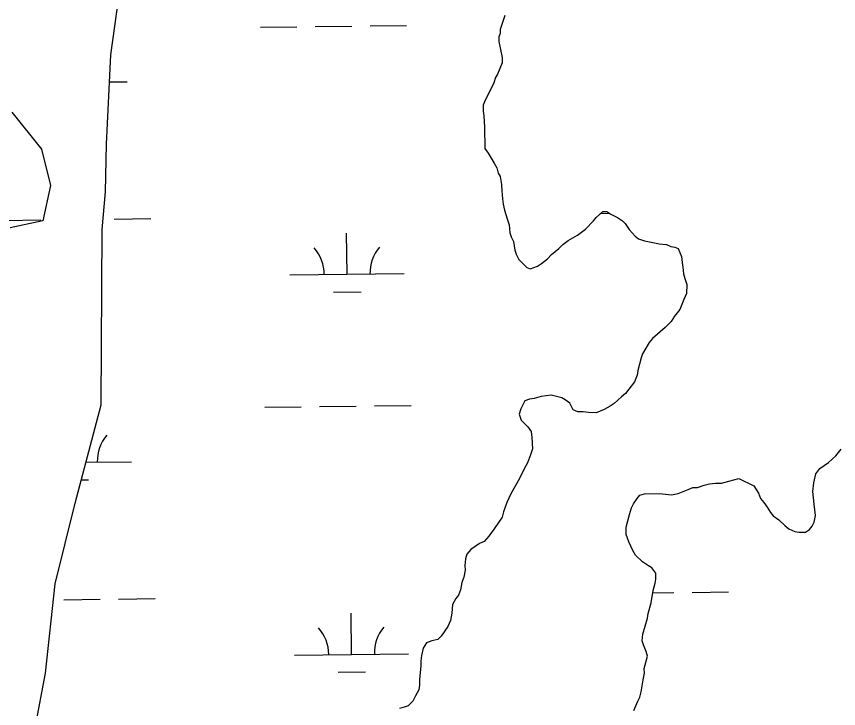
# Model space of a CAD drawing. Extents: x 3683613 to 3738215, y 469626 to 495384.
# Drawn here: x 3718136 to 3718855, y 477365 to 477971 of the extents above; entities that cross this region are included whole.
import ezdxf

# ---------------------------------------------------------------- set-up
doc = ezdxf.new("R2010")
doc.units = 0
doc.layers.add('V-TOPO-SHOR', color=7, linetype='Continuous')
doc.layers.add('V-WETL-SWMP', color=7, linetype='Continuous')

msp = doc.modelspace()

# ---------------------------------------------------------------- linework, layer by layer
at = {"layer": 'V-TOPO-SHOR'}
for p, q in [((3718562.89, 477972.22), (3718558.86, 477959.9)), ((3718558.86, 477959.9), (3718558.88, 477956.38)), ((3718558.88, 477956.38), (3718557.73, 477953.45)), ((3718557.73, 477953.45), (3718557.75, 477949.35)), ((3718557.75, 477949.35), (3718560.76, 477935.3)), ((3718560.76, 477935.3), (3718560.79, 477930.62)), ((3718560.79, 477930.62), (3718556.74, 477920.64)), ((3718555, 477917.7), (3718553.27, 477913)), ((3718556.74, 477920.64), (3718555, 477917.7)), ((3718553.27, 477913), (3718545.17, 477896.55)), ((3718545.17, 477896.55), (3718544.01, 477893.62)), ((3718544.01, 477893.62), (3718544.04, 477888.34)), ((3718544.04, 477888.34), (3718544.65, 477884.25)), ((3718544.65, 477884.25), (3718545.29, 477874.29)), ((3718545.29, 477874.29), (3718545.4, 477855.55)), ((3718545.4, 477855.55), (3718548.35, 477851.46)), ((3718548.35, 477851.46), (3718553.68, 477842.71)), ((3718553.68, 477842.71), (3718556.04, 477838.62)), ((3718556.04, 477838.62), (3718557.24, 477833.94)), ((3718557.24, 477833.94), (3718559.02, 477831.02)), ((3718559.02, 477831.02), (3718560.23, 477824)), ((3718560.23, 477824), (3718560.26, 477818.73)), ((3718560.26, 477818.73), (3718560.89, 477811.7)), ((3718560.89, 477811.7), (3718561.5, 477807.02)), ((3718561.5, 477807.02), (3718562.7, 477801.75)), ((3718562.7, 477801.75), (3718565.09, 477794.15)), ((3718640.67, 477792.24), (3718642.99, 477795.18)), ((3718642.99, 477795.18), (3718648.82, 477800.49)), ((3718648.82, 477800.49), (3718652.34, 477800.51)), ((3718652.34, 477800.51), (3718655.86, 477798.19)), ((3718655.86, 477798.19), (3718661.74, 477795.29)), ((3718661.74, 477795.29), (3718665.86, 477792.39)), ((3718565.09, 477794.15), (3718566.87, 477788.89)), ((3718566.87, 477788.89), (3718567.5, 477781.86)), ((3718633.68, 477785.17), (3718640.67, 477792.24)), ((3718665.86, 477792.39), (3718668.21, 477790.06)), ((3718668.21, 477790.06), (3718671.76, 477784.81)), ((3718567.5, 477781.86), (3718568.69, 477778.35)), ((3718618.5, 477775.13), (3718626.68, 477779.86)), ((3718626.68, 477779.86), (3718633.68, 477785.17)), ((3718671.76, 477784.81), (3718677.06, 477778.98)), ((3718568.69, 477778.35), (3718570.47, 477774.26)), ((3718570.47, 477774.26), (3718571.69, 477766.66)), ((3718613.84, 477771.58), (3718618.5, 477775.13)), ((3718677.06, 477778.98), (3718680.01, 477776.65)), ((3718680.01, 477776.65), (3718685.29, 477774.92)), ((3718685.29, 477774.92), (3718694.08, 477773.22)), ((3718694.08, 477773.22), (3718698.19, 477772.07)), ((3718571.69, 477766.66), (3718572.88, 477763.15)), ((3718603.93, 477762.74), (3718610.34, 477768.05)), ((3718610.34, 477768.05), (3718613.84, 477771.58)), ((3718698.19, 477772.07), (3718704.64, 477771.52)), ((3718704.64, 477771.52), (3718708.16, 477769.78)), ((3718708.16, 477769.78), (3718711.68, 477769.22)), ((3718711.68, 477769.22), (3718714.62, 477768.06)), ((3718714.62, 477768.06), (3718717.59, 477761.05)), ((3718572.88, 477763.15), (3718575.25, 477758.47)), ((3718575.25, 477758.47), (3718582.32, 477751.49)), ((3718595.19, 477755.07), (3718600.44, 477759.21)), ((3718600.44, 477759.21), (3718603.93, 477762.74)), ((3718717.59, 477761.05), (3718718.2, 477755.78)), ((3718582.32, 477751.49), (3718585.26, 477750.33)), ((3718585.26, 477750.33), (3718591.69, 477752.71)), ((3718591.69, 477752.71), (3718595.19, 477755.07)), ((3718718.2, 477755.78), (3718718.81, 477751.68)), ((3718718.81, 477751.68), (3718719.43, 477745.83)), ((3718719.43, 477745.83), (3718720.63, 477741.74)), ((3718720.63, 477741.74), (3718722.41, 477736.47)), ((3718722.41, 477736.47), (3718721.87, 477728.86)), ((3718719.56, 477723.57), (3718716.09, 477714.76)), ((3718721.87, 477728.86), (3718719.56, 477723.57)), ((3718711.44, 477708.88), (3718708.54, 477704.18)), ((3718716.09, 477714.76), (3718711.44, 477708.88)), ((3718708.54, 477704.18), (3718703.3, 477698.87)), ((3718703.3, 477698.87), (3718692.22, 477689.44)), ((3718692.22, 477689.44), (3718689.31, 477685.9)), ((3718689.31, 477685.9), (3718683.51, 477675.91)), ((3718682.36, 477672.39), (3718679.5, 477661.24)), ((3718683.51, 477675.91), (3718682.36, 477672.39)), ((3718679.5, 477661.24), (3718678.93, 477657.14)), ((3718676.63, 477651.27), (3718668.48, 477641.26)), ((3718678.93, 477657.14), (3718676.63, 477651.27)), ((3718584.74, 477636.1), (3718580.65, 477634.9)), ((3718588.84, 477636.71), (3718584.74, 477636.1)), ((3718594.69, 477638.5), (3718588.84, 477636.71)), ((3718603.47, 477639.72), (3718594.69, 477638.5)), ((3718612.85, 477637.43), (3718603.47, 477639.72)), ((3718615.79, 477635.69), (3718612.85, 477637.43)), ((3718664.98, 477638.32), (3718658.57, 477632.42)), ((3718668.48, 477641.26), (3718664.98, 477638.32)), ((3718580.65, 477634.9), (3718577.17, 477627.85)), ((3718619.91, 477632.78), (3718615.79, 477635.69)), ((3718622.87, 477626.94), (3718619.91, 477632.78)), ((3718655.07, 477630.06), (3718649.82, 477627.1)), ((3718658.57, 477632.42), (3718655.07, 477630.06)), ((3718577.17, 477627.85), (3718575.44, 477623.16)), ((3718575.44, 477623.16), (3718577.23, 477617.89)), ((3718626.98, 477625.21), (3718622.87, 477626.94)), ((3718631.67, 477625.24), (3718626.98, 477625.21)), ((3718636.36, 477624.68), (3718631.67, 477625.24)), ((3718642.81, 477624.13), (3718636.36, 477624.68)), ((3718649.82, 477627.1), (3718642.81, 477624.13)), ((3718577.23, 477617.89), (3718583.12, 477612.07)), ((3718583.12, 477612.07), (3718586.08, 477607.99)), ((3718586.08, 477607.99), (3718586.69, 477602.72)), ((3718586.69, 477602.72), (3718587.33, 477592.76)), ((3718585.61, 477587.48), (3718582.72, 477580.43)), ((3718587.33, 477592.76), (3718585.61, 477587.48)), ((3718846.33, 477580.78), (3718852.74, 477586.67)), ((3718852.74, 477586.67), (3718857.39, 477592.56)), ((3718582.72, 477580.43), (3718579.82, 477575.14)), ((3718838.74, 477575.46), (3718846.33, 477580.78)), ((3718579.82, 477575.14), (3718575.77, 477566.92)), ((3718835.26, 477570.75), (3718838.74, 477575.46)), ((3718575.77, 477566.92), (3718568.23, 477553.4)), ((3718752.7, 477562.66), (3718759.14, 477564.46)), ((3718759.14, 477564.46), (3718767.91, 477566.85)), ((3718767.91, 477566.85), (3718780.83, 477560.48)), ((3718833.54, 477563.13), (3718835.26, 477570.75)), ((3718714.68, 477553.66), (3718723.44, 477557.22)), ((3718723.44, 477557.22), (3718727.54, 477559)), ((3718727.54, 477559), (3718731.64, 477559.03)), ((3718731.64, 477559.03), (3718737.48, 477560.82)), ((3718737.48, 477560.82), (3718742.16, 477562.02)), ((3718742.16, 477562.02), (3718747.43, 477562.63)), ((3718747.43, 477562.63), (3718752.7, 477562.66)), ((3718780.83, 477560.48), (3718784.97, 477554.06)), ((3718832.41, 477555.51), (3718833.54, 477563.13)), ((3718568.23, 477553.4), (3718564.76, 477545.77)), ((3718678.97, 477549.35), (3718681.3, 477552.3)), ((3718681.3, 477552.3), (3718685.39, 477553.49)), ((3718685.39, 477553.49), (3718698.28, 477553.56)), ((3718698.28, 477553.56), (3718708.83, 477552.45)), ((3718708.83, 477552.45), (3718714.68, 477553.66)), ((3718784.97, 477554.06), (3718786.76, 477549.39)), ((3718833.65, 477544.38), (3718832.41, 477555.51)), ((3718564.76, 477545.77), (3718561.88, 477537.55)), ((3718673.74, 477541.12), (3718675.48, 477544.65)), ((3718675.48, 477544.65), (3718678.97, 477549.35)), ((3718786.76, 477549.39), (3718789.71, 477545.89)), ((3718789.71, 477545.89), (3718792.66, 477541.81)), ((3718834.88, 477534.43), (3718833.65, 477544.38)), ((3718561.88, 477537.55), (3718560.73, 477532.86)), ((3718672.02, 477535.25), (3718673.74, 477541.12)), ((3718792.66, 477541.81), (3718795.61, 477537.14)), ((3718795.61, 477537.14), (3718797.97, 477534.22)), ((3718560.73, 477532.86), (3718553.76, 477522.86)), ((3718669.16, 477524.11), (3718672.02, 477535.25)), ((3718797.97, 477534.22), (3718802.68, 477530.73)), ((3718802.68, 477530.73), (3718807.98, 477525.49)), ((3718832, 477525.04), (3718833.74, 477528.57)), ((3718833.74, 477528.57), (3718834.88, 477534.43)), ((3718553.76, 477522.86), (3718549.11, 477516.39)), ((3718669.19, 477517.66), (3718669.16, 477524.11)), ((3718807.98, 477525.49), (3718811.51, 477522.58)), ((3718811.51, 477522.58), (3718816.8, 477520.27)), ((3718826.18, 477519.74), (3718829.68, 477522.1)), ((3718829.68, 477522.1), (3718832, 477525.04)), ((3718549.11, 477516.39), (3718545.04, 477511.68)), ((3718671.57, 477511.23), (3718669.19, 477517.66)), ((3718816.8, 477520.27), (3718820.32, 477519.7)), ((3718820.32, 477519.7), (3718826.18, 477519.74)), ((3718540.95, 477509.9), (3718533.36, 477504.58)), ((3718545.04, 477511.68), (3718540.95, 477509.9)), ((3718675.13, 477503.64), (3718671.57, 477511.23)), ((3718529.87, 477500.46), (3718528.72, 477496.35)), ((3718533.36, 477504.58), (3718529.87, 477500.46)), ((3718677.5, 477499.55), (3718675.13, 477503.64)), ((3718683.39, 477493.73), (3718677.5, 477499.55)), ((3718528.72, 477496.35), (3718528.17, 477490.49)), ((3718688.68, 477490.24), (3718683.39, 477493.73)), ((3718528.19, 477486.39), (3718527.06, 477480.53)), ((3718528.17, 477490.49), (3718528.19, 477486.39)), ((3718691.62, 477488.5), (3718688.68, 477490.24)), ((3718695.16, 477483.84), (3718691.62, 477488.5)), ((3718527.06, 477480.53), (3718525.33, 477475.83)), ((3718694.63, 477475.05), (3718695.19, 477478.56)), ((3718695.19, 477478.56), (3718695.16, 477483.84)), ((3718525.33, 477475.83), (3718524.19, 477469.38)), ((3718692.91, 477468.59), (3718694.63, 477475.05)), ((3718522.46, 477464.68), (3718520.13, 477461.74)), ((3718524.19, 477469.38), (3718522.46, 477464.68)), ((3718691.21, 477458.04), (3718692.91, 477468.59)), ((3718517.24, 477456.45), (3718516.69, 477448.83)), ((3718520.13, 477461.74), (3718517.24, 477456.45)), ((3718688.34, 477448.65), (3718691.21, 477458.04)), ((3718515.56, 477442.38), (3718513.25, 477437.1)), ((3718516.69, 477448.83), (3718515.56, 477442.38)), ((3718683.75, 477430.46), (3718687.77, 477444.54)), ((3718687.77, 477444.54), (3718688.34, 477448.65)), ((3718513.25, 477437.1), (3718507.44, 477428.86)), ((3718507.44, 477428.86), (3718504.52, 477425.92)), ((3718683.2, 477424.6), (3718683.75, 477430.46)), ((3718494.58, 477422.93), (3718491.68, 477418.23)), ((3718499.26, 477424.71), (3718494.58, 477422.93)), ((3718504.52, 477425.92), (3718499.26, 477424.71)), ((3718684.39, 477421.09), (3718683.2, 477424.6)), ((3718686.77, 477415.25), (3718684.39, 477421.09)), ((3718491.68, 477418.23), (3718489.96, 477411.77)), ((3718687.97, 477411.15), (3718686.77, 477415.25)), ((3718489.96, 477411.77), (3718489.4, 477407.08)), ((3718489.4, 477407.08), (3718489.42, 477402.98)), ((3718685.1, 477400.59), (3718687.97, 477411.15)), ((3718489.42, 477402.98), (3718488.32, 477390.67)), ((3718685.12, 477396.49), (3718685.1, 477400.59)), ((3718683.98, 477390.63), (3718685.12, 477396.49)), ((3718488.35, 477385.99), (3718487.79, 477381.88)), ((3718488.32, 477390.67), (3718488.35, 477385.99)), ((3718682.29, 477380.07), (3718683.98, 477390.63)), ((3718487.79, 477381.88), (3718484.89, 477376.6)), ((3718681.14, 477375.38), (3718682.29, 477380.07)), ((3718482.57, 477371.9), (3718478.5, 477367.77)), ((3718484.89, 477376.6), (3718482.57, 477371.9)), ((3718675.94, 477363.64), (3718679.4, 477371.86)), ((3718679.4, 477371.86), (3718681.14, 477375.38)), ((3718474.99, 477366.58), (3718470.9, 477365.39)), ((3718478.5, 477367.77), (3718474.99, 477366.58))]:
    msp.add_line(p, q, dxfattribs=at)
at = {"layer": 'V-WETL-SWMP'}
for p, q in [((3718218.3, 477937.72), (3718226.81, 477999.53)), ((3718562.89, 477972.22), (3718558.86, 477959.9)), ((3718349.08, 477961.88), (3718381.07, 477962.25)), ((3718397.07, 477962.44), (3718429.07, 477962.81)), ((3718445.07, 477963), (3718477.07, 477963.37)), ((3718558.86, 477959.9), (3718558.88, 477956.38)), ((3718558.88, 477956.38), (3718557.73, 477953.45)), ((3718557.73, 477953.45), (3718557.75, 477949.35)), ((3718557.75, 477949.35), (3718560.76, 477935.3)), ((3718214.57, 477859.45), (3718218.3, 477937.72)), ((3718560.76, 477935.3), (3718560.79, 477930.62)), ((3718560.79, 477930.62), (3718556.74, 477920.64)), ((3718555, 477917.7), (3718553.27, 477913)), ((3718556.74, 477920.64), (3718555, 477917.7)), ((3718217.17, 477913.91), (3718232.56, 477914.09)), ((3718553.27, 477913), (3718545.17, 477896.55)), ((3718545.17, 477896.55), (3718544.01, 477893.62)), ((3718544.01, 477893.62), (3718544.04, 477888.34)), ((3718544.04, 477888.34), (3718544.65, 477884.25)), ((3718131.49, 477887.52), (3718157.51, 477854.94)), ((3718544.65, 477884.25), (3718545.29, 477874.29)), ((3718545.29, 477874.29), (3718545.4, 477855.55)), ((3718213.58, 477817.62), (3718214.57, 477859.45)), ((3718157.51, 477854.94), (3718165.32, 477823.25)), ((3718545.4, 477855.55), (3718548.35, 477851.46)), ((3718548.35, 477851.46), (3718553.68, 477842.71)), ((3718553.68, 477842.71), (3718556.04, 477838.62)), ((3718556.04, 477838.62), (3718557.24, 477833.94)), ((3718557.24, 477833.94), (3718559.02, 477831.02)), ((3718559.02, 477831.02), (3718560.23, 477824)), ((3718165.32, 477823.25), (3718158.86, 477792.21)), ((3718560.23, 477824), (3718560.26, 477818.73)), ((3718210.57, 477784.88), (3718213.58, 477817.62)), ((3718560.26, 477818.73), (3718560.89, 477811.7)), ((3718560.89, 477811.7), (3718561.5, 477807.02)), ((3718561.5, 477807.02), (3718562.7, 477801.75)), ((3718562.7, 477801.75), (3718565.09, 477794.15)), ((3718221.11, 477793.88), (3718253.11, 477794.25)), ((3718640.67, 477792.24), (3718642.99, 477795.18)), ((3718642.99, 477795.18), (3718648.82, 477800.49)), ((3718647, 477798.84), (3718654.74, 477798.93)), ((3718648.82, 477800.49), (3718652.34, 477800.51)), ((3718652.34, 477800.51), (3718655.86, 477798.19)), ((3718655.86, 477798.19), (3718661.74, 477795.29)), ((3718661.74, 477795.29), (3718665.86, 477792.39)), ((3718125.12, 477792.76), (3718157.12, 477793.14)), ((3718158.86, 477792.21), (3718130.1, 477786.13)), ((3718565.09, 477794.15), (3718566.87, 477788.89)), ((3718566.87, 477788.89), (3718567.5, 477781.86)), ((3718633.68, 477785.17), (3718640.67, 477792.24)), ((3718665.86, 477792.39), (3718668.21, 477790.06)), ((3718668.21, 477790.06), (3718671.76, 477784.81)), ((3718209.73, 477631.33), (3718210.57, 477784.88)), ((3718425.01, 477745.51), (3718424.59, 477781.51)), ((3718567.5, 477781.86), (3718568.69, 477778.35)), ((3718618.5, 477775.13), (3718626.68, 477779.86)), ((3718626.68, 477779.86), (3718633.68, 477785.17)), ((3718671.76, 477784.81), (3718677.06, 477778.98)), ((3718568.69, 477778.35), (3718570.47, 477774.26)), ((3718570.47, 477774.26), (3718571.69, 477766.66)), ((3718613.84, 477771.58), (3718618.5, 477775.13)), ((3718677.06, 477778.98), (3718680.01, 477776.65)), ((3718680.01, 477776.65), (3718685.29, 477774.92)), ((3718685.29, 477774.92), (3718694.08, 477773.22)), ((3718694.08, 477773.22), (3718698.19, 477772.07)), ((3718571.69, 477766.66), (3718572.88, 477763.15)), ((3718603.93, 477762.74), (3718610.34, 477768.05)), ((3718610.34, 477768.05), (3718613.84, 477771.58)), ((3718698.19, 477772.07), (3718704.64, 477771.52)), ((3718704.64, 477771.52), (3718708.16, 477769.78)), ((3718708.16, 477769.78), (3718711.68, 477769.22)), ((3718711.68, 477769.22), (3718714.62, 477768.06)), ((3718714.62, 477768.06), (3718717.59, 477761.05)), ((3718572.88, 477763.15), (3718575.25, 477758.47)), ((3718575.25, 477758.47), (3718582.32, 477751.49)), ((3718595.19, 477755.07), (3718600.44, 477759.21)), ((3718600.44, 477759.21), (3718603.93, 477762.74)), ((3718717.59, 477761.05), (3718718.2, 477755.78)), ((3718582.32, 477751.49), (3718585.26, 477750.33)), ((3718585.26, 477750.33), (3718591.69, 477752.71)), ((3718591.69, 477752.71), (3718595.19, 477755.07)), ((3718718.2, 477755.78), (3718718.81, 477751.68)), ((3718718.81, 477751.68), (3718719.43, 477745.83)), ((3718375.01, 477744.93), (3718475, 477746.09)), ((3718719.43, 477745.83), (3718720.63, 477741.74)), ((3718720.63, 477741.74), (3718722.41, 477736.47)), ((3718413.19, 477729.94), (3718437.19, 477730.22)), ((3718722.41, 477736.47), (3718721.87, 477728.86)), ((3718719.56, 477723.57), (3718716.09, 477714.76)), ((3718721.87, 477728.86), (3718719.56, 477723.57)), ((3718711.44, 477708.88), (3718708.54, 477704.18)), ((3718716.09, 477714.76), (3718711.44, 477708.88)), ((3718708.54, 477704.18), (3718703.3, 477698.87)), ((3718703.3, 477698.87), (3718692.22, 477689.44)), ((3718692.22, 477689.44), (3718689.31, 477685.9)), ((3718689.31, 477685.9), (3718683.51, 477675.91)), ((3718682.36, 477672.39), (3718679.5, 477661.24)), ((3718683.51, 477675.91), (3718682.36, 477672.39)), ((3718679.5, 477661.24), (3718678.93, 477657.14)), ((3718676.63, 477651.27), (3718668.48, 477641.26)), ((3718678.93, 477657.14), (3718676.63, 477651.27)), ((3718584.74, 477636.1), (3718580.65, 477634.9)), ((3718588.84, 477636.71), (3718584.74, 477636.1)), ((3718594.69, 477638.5), (3718588.84, 477636.71)), ((3718603.47, 477639.72), (3718594.69, 477638.5)), ((3718612.85, 477637.43), (3718603.47, 477639.72)), ((3718615.79, 477635.69), (3718612.85, 477637.43)), ((3718664.98, 477638.32), (3718658.57, 477632.42)), ((3718668.48, 477641.26), (3718664.98, 477638.32)), ((3718187.1, 477545.32), (3718209.73, 477631.33)), ((3718352.95, 477629.23), (3718384.94, 477629.6)), ((3718400.94, 477629.79), (3718432.94, 477630.16)), ((3718448.94, 477630.35), (3718480.94, 477630.72)), ((3718580.65, 477634.9), (3718577.17, 477627.85)), ((3718619.91, 477632.78), (3718615.79, 477635.69)), ((3718622.87, 477626.94), (3718619.91, 477632.78)), ((3718655.07, 477630.06), (3718649.82, 477627.1)), ((3718658.57, 477632.42), (3718655.07, 477630.06)), ((3718577.17, 477627.85), (3718575.44, 477623.16)), ((3718575.44, 477623.16), (3718577.23, 477617.89)), ((3718626.98, 477625.21), (3718622.87, 477626.94)), ((3718631.67, 477625.24), (3718626.98, 477625.21)), ((3718636.36, 477624.68), (3718631.67, 477625.24)), ((3718642.81, 477624.13), (3718636.36, 477624.68)), ((3718649.82, 477627.1), (3718642.81, 477624.13)), ((3718577.23, 477617.89), (3718583.12, 477612.07)), ((3718583.12, 477612.07), (3718586.08, 477607.99)), ((3718586.08, 477607.99), (3718586.69, 477602.72)), ((3718586.69, 477602.72), (3718587.33, 477592.76)), ((3718585.61, 477587.48), (3718582.72, 477580.43)), ((3718587.33, 477592.76), (3718585.61, 477587.48)), ((3718846.33, 477580.78), (3718852.74, 477586.67)), ((3718852.74, 477586.67), (3718857.39, 477592.56)), ((3718196.48, 477580.98), (3718236.43, 477581.44)), ((3718582.72, 477580.43), (3718579.82, 477575.14)), ((3718838.74, 477575.46), (3718846.33, 477580.78)), ((3718579.82, 477575.14), (3718575.77, 477566.92)), ((3718835.26, 477570.75), (3718838.74, 477575.46)), ((3718192.41, 477565.5), (3718198.61, 477565.57)), ((3718575.77, 477566.92), (3718568.23, 477553.4)), ((3718752.7, 477562.66), (3718759.14, 477564.46)), ((3718759.14, 477564.46), (3718767.91, 477566.85)), ((3718767.91, 477566.85), (3718780.83, 477560.48)), ((3718833.54, 477563.13), (3718835.26, 477570.75)), ((3718714.68, 477553.66), (3718723.44, 477557.22)), ((3718723.44, 477557.22), (3718727.54, 477559)), ((3718727.54, 477559), (3718731.64, 477559.03)), ((3718731.64, 477559.03), (3718737.48, 477560.82)), ((3718737.48, 477560.82), (3718742.16, 477562.02)), ((3718742.16, 477562.02), (3718747.43, 477562.63)), ((3718747.43, 477562.63), (3718752.7, 477562.66)), ((3718780.83, 477560.48), (3718784.97, 477554.06)), ((3718832.41, 477555.51), (3718833.54, 477563.13)), ((3718568.23, 477553.4), (3718564.76, 477545.77)), ((3718678.97, 477549.35), (3718681.3, 477552.3)), ((3718681.3, 477552.3), (3718685.39, 477553.49)), ((3718685.39, 477553.49), (3718698.28, 477553.56)), ((3718698.28, 477553.56), (3718708.83, 477552.45)), ((3718708.83, 477552.45), (3718714.68, 477553.66)), ((3718784.97, 477554.06), (3718786.76, 477549.39)), ((3718833.65, 477544.38), (3718832.41, 477555.51)), ((3718169.54, 477474.6), (3718187.1, 477545.32)), ((3718564.76, 477545.77), (3718561.88, 477537.55)), ((3718673.74, 477541.12), (3718675.48, 477544.65)), ((3718675.48, 477544.65), (3718678.97, 477549.35)), ((3718786.76, 477549.39), (3718789.71, 477545.89)), ((3718789.71, 477545.89), (3718792.66, 477541.81)), ((3718834.88, 477534.43), (3718833.65, 477544.38)), ((3718561.88, 477537.55), (3718560.73, 477532.86)), ((3718672.02, 477535.25), (3718673.74, 477541.12)), ((3718792.66, 477541.81), (3718795.61, 477537.14)), ((3718795.61, 477537.14), (3718797.97, 477534.22)), ((3718560.73, 477532.86), (3718553.76, 477522.86)), ((3718669.16, 477524.11), (3718672.02, 477535.25)), ((3718797.97, 477534.22), (3718802.68, 477530.73)), ((3718802.68, 477530.73), (3718807.98, 477525.49)), ((3718832, 477525.04), (3718833.74, 477528.57)), ((3718833.74, 477528.57), (3718834.88, 477534.43)), ((3718553.76, 477522.86), (3718549.11, 477516.39)), ((3718669.19, 477517.66), (3718669.16, 477524.11)), ((3718807.98, 477525.49), (3718811.51, 477522.58)), ((3718811.51, 477522.58), (3718816.8, 477520.27)), ((3718826.18, 477519.74), (3718829.68, 477522.1)), ((3718829.68, 477522.1), (3718832, 477525.04)), ((3718549.11, 477516.39), (3718545.04, 477511.68)), ((3718671.57, 477511.23), (3718669.19, 477517.66)), ((3718816.8, 477520.27), (3718820.32, 477519.7)), ((3718820.32, 477519.7), (3718826.18, 477519.74)), ((3718540.95, 477509.9), (3718533.36, 477504.58)), ((3718545.04, 477511.68), (3718540.95, 477509.9)), ((3718675.13, 477503.64), (3718671.57, 477511.23)), ((3718529.87, 477500.46), (3718528.72, 477496.35)), ((3718533.36, 477504.58), (3718529.87, 477500.46)), ((3718677.5, 477499.55), (3718675.13, 477503.64)), ((3718683.39, 477493.73), (3718677.5, 477499.55)), ((3718528.72, 477496.35), (3718528.17, 477490.49)), ((3718688.68, 477490.24), (3718683.39, 477493.73)), ((3718528.19, 477486.39), (3718527.06, 477480.53)), ((3718528.17, 477490.49), (3718528.19, 477486.39)), ((3718691.62, 477488.5), (3718688.68, 477490.24)), ((3718695.16, 477483.84), (3718691.62, 477488.5)), ((3718527.06, 477480.53), (3718525.33, 477475.83)), ((3718694.63, 477475.05), (3718695.19, 477478.56)), ((3718695.19, 477478.56), (3718695.16, 477483.84)), ((3718161.13, 477396.31), (3718169.54, 477474.6)), ((3718525.33, 477475.83), (3718524.19, 477469.38)), ((3718692.91, 477468.59), (3718694.63, 477475.05)), ((3718522.46, 477464.68), (3718520.13, 477461.74)), ((3718524.19, 477469.38), (3718522.46, 477464.68)), ((3718691.21, 477458.04), (3718692.91, 477468.59)), ((3718692.6, 477466.67), (3718710.86, 477466.88)), ((3718726.86, 477467.07), (3718758.86, 477467.44)), ((3718176.99, 477460.67), (3718208.99, 477461.04)), ((3718224.98, 477461.23), (3718256.98, 477461.6)), ((3718517.24, 477456.45), (3718516.69, 477448.83)), ((3718520.13, 477461.74), (3718517.24, 477456.45)), ((3718688.34, 477448.65), (3718691.21, 477458.04)), ((3718428.88, 477412.86), (3718428.46, 477448.85)), ((3718515.56, 477442.38), (3718513.25, 477437.1)), ((3718516.69, 477448.83), (3718515.56, 477442.38)), ((3718683.75, 477430.46), (3718687.77, 477444.54)), ((3718687.77, 477444.54), (3718688.34, 477448.65)), ((3718513.25, 477437.1), (3718507.44, 477428.86)), ((3718507.44, 477428.86), (3718504.52, 477425.92)), ((3718683.2, 477424.6), (3718683.75, 477430.46)), ((3718494.58, 477422.93), (3718491.68, 477418.23)), ((3718499.26, 477424.71), (3718494.58, 477422.93)), ((3718504.52, 477425.92), (3718499.26, 477424.71)), ((3718684.39, 477421.09), (3718683.2, 477424.6)), ((3718686.77, 477415.25), (3718684.39, 477421.09)), ((3718378.88, 477412.27), (3718478.87, 477413.44)), ((3718491.68, 477418.23), (3718489.96, 477411.77)), ((3718687.97, 477411.15), (3718686.77, 477415.25)), ((3718489.96, 477411.77), (3718489.4, 477407.08)), ((3718489.4, 477407.08), (3718489.42, 477402.98)), ((3718685.1, 477400.59), (3718687.97, 477411.15)), ((3718489.42, 477402.98), (3718488.32, 477390.67)), ((3718685.12, 477396.49), (3718685.1, 477400.59)), ((3718147.99, 477327.83), (3718161.13, 477396.31)), ((3718417.06, 477397.29), (3718441.06, 477397.57)), ((3718683.98, 477390.63), (3718685.12, 477396.49)), ((3718488.35, 477385.99), (3718487.79, 477381.88)), ((3718488.32, 477390.67), (3718488.35, 477385.99)), ((3718682.29, 477380.07), (3718683.98, 477390.63)), ((3718487.79, 477381.88), (3718484.89, 477376.6)), ((3718681.14, 477375.38), (3718682.29, 477380.07)), ((3718482.57, 477371.9), (3718478.5, 477367.77)), ((3718484.89, 477376.6), (3718482.57, 477371.9)), ((3718675.94, 477363.64), (3718679.4, 477371.86)), ((3718679.4, 477371.86), (3718681.14, 477375.38)), ((3718474.99, 477366.58), (3718470.9, 477365.39)), ((3718478.5, 477367.77), (3718474.99, 477366.58))]:
    msp.add_line(p, q, dxfattribs=at)
for centre, start, end in [((3718369.76, 477745.34), 359.89486, 41.43852), ((3718480.24, 477746.63), 139.89486, 181.43852), ((3718241.67, 477581.98), 139.89486, 181.43852), ((3718373.63, 477412.69), 359.89486, 41.43852), ((3718484.11, 477413.97), 139.89486, 181.43852)]:
    msp.add_arc(centre, 35.25, start, end, dxfattribs=at)

doc.saveas('drawing.dxf')
